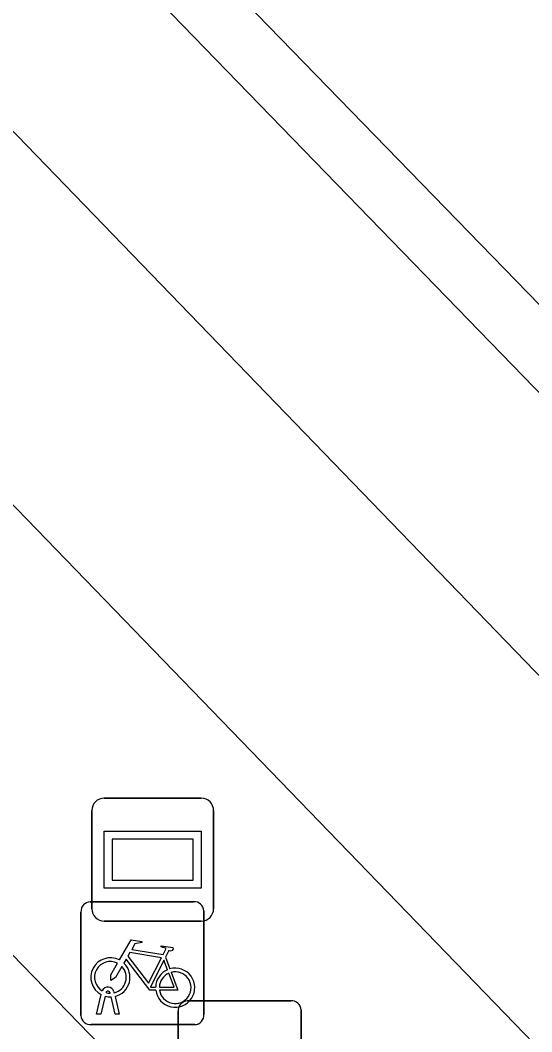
# Model space of a CAD drawing. Extents: x 161087 to 161926, y 382572 to 383873.
# Drawn here: x 161225.93 to 161230.09, y 383165.64 to 383173.87 of the extents above; entities that cross this region are included whole.
import ezdxf

# ---------------------------------------------------------------- set-up
doc = ezdxf.new("R2010")
doc.units = 0
for name, color, linetype in [('IMGEO_Berm_groen', 7, 'Continuous'), ('IMGEO_Berm_open', 7, 'Continuous'), ('IMGEO_Fietsenrek', 7, 'Continuous'), ('IMGEO_Fietspad_gesloten', 7, 'Continuous'), ('IMGEO_Pand', 7, 'Continuous'), ('IMGEO_Reclamebord', 7, 'Continuous'), ('IMGEO_Voetgangersgebied_open', 7, 'Continuous')]:
    doc.layers.add(name, color=color, linetype=linetype)

msp = doc.modelspace()

# ---------------------------------------------------------------- linework, layer by layer
at = {"layer": 'IMGEO_Berm_groen'}
msp.add_lwpolyline([(161200.711, 383192.181), (161199.363, 383190.86), (161200.036, 383190.14), (161210.171, 383179.825), (161223.029, 383166.656), (161229.915, 383159.599), (161231.254, 383160.721)], close=True, dxfattribs=at)
at = {"layer": 'IMGEO_Berm_open'}
msp.add_lwpolyline([(161220.989, 383174.98), (161211.773, 383184.561), (161207.62, 383188.777), (161203.449, 383192.876), (161202.392, 383193.868), (161200.711, 383192.181), (161231.254, 383160.721), (161231.319, 383160.775), (161233.197, 383162.349)], close=True, dxfattribs=at)
at = {"layer": 'IMGEO_Fietsenrek'}
for p, q in [((161226.4989, 383166.6995), (161227.3398, 383166.6995)), ((161227.3398, 383166.6995), (161226.4989, 383166.6995)), ((161226.4245, 383165.7749), (161226.4245, 383166.6158)), ((161226.4245, 383166.6158), (161226.4245, 383165.7749)), ((161227.4235, 383166.6251), (161227.4235, 383165.7842)), ((161227.4235, 383165.7842), (161227.4235, 383166.6251)), ((161227.1112, 383166.2492), (161227.1475, 383166.154)), ((161226.5515, 383165.7843), (161226.5898, 383165.9443)), ((161226.6202, 383165.9321), (161226.5849, 383165.7843)), ((161226.6619, 383165.9559), (161226.6609, 383165.9602)), ((161226.703, 383165.7843), (161226.6691, 383165.926)), ((161226.6926, 383165.9674), (161226.6944, 383165.9595)), ((161226.7014, 383165.9303), (161226.7364, 383165.7843)), ((161227.2899, 383165.8945), (161228.1308, 383165.8945)), ((161228.1308, 383165.8945), (161227.2899, 383165.8945)), ((161227.2155, 383164.9699), (161227.2155, 383165.8108)), ((161227.2155, 383165.8108), (161227.2155, 383164.9699)), ((161228.2145, 383165.8201), (161228.2145, 383164.9792)), ((161228.2145, 383164.9792), (161228.2145, 383165.8201)), ((161226.5849, 383165.7843), (161226.5515, 383165.7843)), ((161226.7364, 383165.7843), (161226.703, 383165.7843)), ((161227.3491, 383165.7005), (161226.5082, 383165.7005)), ((161226.5082, 383165.7005), (161227.3491, 383165.7005))]:
    msp.add_line(p, q, dxfattribs=at)
for points in [[(161226.7371, 383166.2262), (161226.8318, 383166.3897), (161226.918, 383166.3759), (161226.9197, 383166.3672), (161226.8636, 383166.3563), (161226.8374, 383166.311), (161227.0926, 383166.2702)], [(161227.0926, 383166.2702), (161227.1176, 383166.319), (161227.1125, 383166.323), (161227.0893, 383166.3267), (161227.0766, 383166.3342), (161227.0756, 383166.3373), (161227.0778, 383166.3419), (161227.1726, 383166.3268), (161227.1749, 383166.3165), (161227.1655, 383166.3041), (161227.1531, 383166.2977), (161227.1386, 383166.3039), (161227.1112, 383166.2492)], [(161227.0328, 383165.9815), (161226.9831, 383165.9816), (161226.7924, 383166.2333), (161226.7734, 383166.2005)], [(161227.0797, 383166.245), (161226.8229, 383166.286), (161226.8062, 383166.2572), (161226.9732, 383166.0369), (161227.0797, 383166.245)], [(161227.1277, 383166.147), (161227.0984, 383166.2238), (161226.989, 383166.0057), (161227.0317, 383166.0056)], [(161226.7578, 383166.1737), (161226.7062, 383166.0845), (161226.6663, 383166.0585), (161226.6675, 383166.106), (161226.722, 383166.2002)], [(161227.0617, 383166.0055), (161227.1816, 383166.0053), (161227.1384, 383166.1189)], [(161227.1582, 383166.1258), (161227.2132, 383165.9812), (161227.0631, 383165.9815)]]:
    msp.add_lwpolyline(points, dxfattribs=at)
for centre, radius, start, end in [((161226.5022, 383166.6216), 0.0779, 92.4484, 184.28452), ((161226.5022, 383166.6216), 0.0779, 92.4484, 184.28452), ((161227.3456, 383166.6218), 0.0779, 2.4484, 94.28452), ((161227.3456, 383166.6218), 0.0779, 2.4484, 94.28452), ((161226.6641, 383166.0849), 0.159, 62.67661, 242.13685), ((161226.6641, 383166.0849), 0.129, 63.31916, 238.90302), ((161226.6641, 383166.0849), 0.129, 283.60429, 43.43025), ((161226.6641, 383166.0849), 0.159, 283.5766, 46.60424), ((161227.1907, 383166.0009), 0.159, 113.3408, 178.32165), ((161227.1907, 383166.0009), 0.159, 187.0065, 105.77075), ((161227.1907, 383166.0009), 0.129, 113.92302, 177.95563), ((161227.1907, 383166.0009), 0.129, 188.67146, 104.58832), ((161226.6439, 383165.9563), 0.0499, 12.8025, 158.69338), ((161226.6641, 383166.0849), 0.159, 253.99666, 271.78671), ((161226.6439, 383165.9563), 0.0174, 12.8025, 163.45023), ((161226.6641, 383166.0849), 0.129, 253.41502, 269.02044), ((161227.2932, 383165.8166), 0.0779, 92.4484, 184.28452), ((161227.2932, 383165.8166), 0.0779, 92.4484, 184.28452), ((161228.1366, 383165.8168), 0.0779, 2.4484, 94.28452), ((161228.1366, 383165.8168), 0.0779, 2.4484, 94.28452), ((161226.5024, 383165.7782), 0.0779, 182.4484, 274.28452), ((161226.5024, 383165.7782), 0.0779, 182.4484, 274.28452), ((161227.3458, 383165.7784), 0.0779, 272.4484, 4.28452), ((161227.3458, 383165.7784), 0.0779, 272.4484, 4.28452)]:
    msp.add_arc(centre, radius, start, end, dxfattribs=at)
at = {"layer": 'IMGEO_Fietspad_gesloten'}
msp.add_lwpolyline([(161172.013, 383222.368), (161193.612, 383202.105), (161198.375, 383197.637), (161202.392, 383193.868), (161203.449, 383192.876), (161207.62, 383188.777), (161211.773, 383184.561), (161220.989, 383174.98), (161233.197, 383162.349), (161234.788, 383163.737), (161222.243, 383176.723), (161213.179, 383186.09)], dxfattribs=at)
at = {"layer": 'IMGEO_Pand'}
msp.add_lwpolyline([(161239.474, 383171.955), (161239.238, 383171.755), (161235.305, 383174.589), (161233.171, 383175.565), (161230.894, 383176.283), (161228.405, 383177.068), (161227.184, 383174.609), (161235.132, 383166.432), (161236.122, 383167.398), (161236.438, 383167.031), (161237.08, 383166.288), (161241.544, 383169.944), (161239.725, 383172.168)], close=True, dxfattribs=at)
at = {"layer": 'IMGEO_Reclamebord'}
for p, q in [((161226.6131, 383167.5415), (161227.4029, 383167.5415)), ((161227.4029, 383167.5415), (161226.6131, 383167.5415)), ((161226.5131, 383166.6425), (161226.5131, 383167.4415)), ((161226.5131, 383167.4415), (161226.5131, 383166.6425)), ((161227.5029, 383167.4415), (161227.5029, 383166.6425)), ((161227.5029, 383166.6425), (161227.5029, 383167.4415)), ((161227.4029, 383166.5425), (161226.6131, 383166.5425)), ((161226.6131, 383166.5425), (161227.4029, 383166.5425))]:
    msp.add_line(p, q, dxfattribs=at)
for points in [[(161226.6142, 383167.2743), (161227.4018, 383167.2743), (161227.4018, 383166.8097), (161226.6142, 383166.8097), (161226.6142, 383167.2743)], [(161226.6792, 383167.2093), (161226.6792, 383166.8747), (161227.3368, 383166.8747), (161227.3368, 383167.2093), (161226.6792, 383167.2093)]]:
    msp.add_lwpolyline(points, dxfattribs=at)
for centre, start, end in [((161226.6131, 383167.4415), 90, 180), ((161226.6131, 383167.4415), 90, 180), ((161227.4029, 383167.4415), 0, 90), ((161227.4029, 383167.4415), 360, 90), ((161226.6131, 383166.6425), 180, 270), ((161226.6131, 383166.6425), 180, 270), ((161227.4029, 383166.6425), 270, 0), ((161227.4029, 383166.6425), 270, 0)]:
    msp.add_arc(centre, 0.1, start, end, dxfattribs=at)
at = {"layer": 'IMGEO_Voetgangersgebied_open'}
for points in [[(161213.179, 383186.09), (161222.243, 383176.723), (161234.788, 383163.737), (161247.047, 383173.276), (161243.848, 383173.6), (161226.063, 383192.108)], [(161239.474, 383171.955), (161239.725, 383172.168), (161241.544, 383169.944), (161237.08, 383166.288), (161236.438, 383167.031), (161235.109, 383165.727), (161223.232, 383177.968), (161223.904, 383177.984)]]:
    msp.add_lwpolyline(points, dxfattribs=at)
msp.add_lwpolyline([(161224.675, 383177.191), (161223.904, 383177.984), (161223.232, 383177.968), (161235.109, 383165.727), (161236.438, 383167.031), (161236.122, 383167.398), (161235.132, 383166.432), (161227.184, 383174.609)], close=True, dxfattribs=at)

doc.saveas('drawing.dxf')
